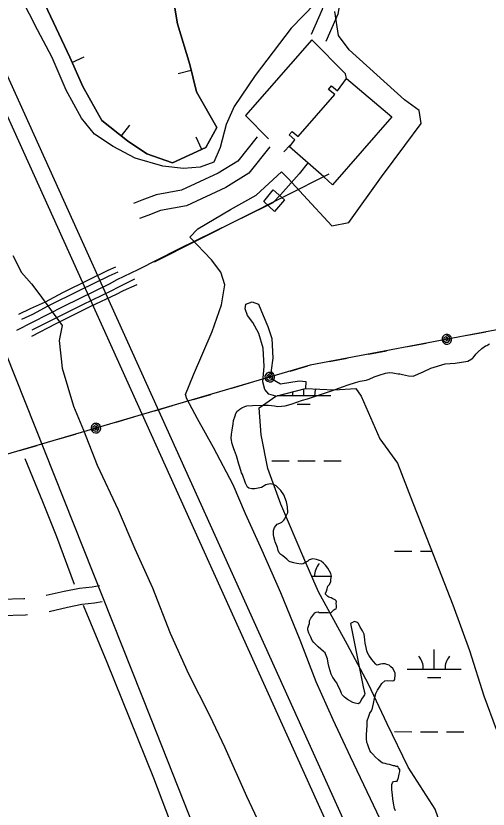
# Model space of a CAD drawing. Extents: x 3250478 to 3288318, y 788638 to 816472.
# Drawn here: x 3271963 to 3272834, y 808269 to 809730 of the extents above; entities that cross this region are included whole.
import ezdxf

# ---------------------------------------------------------------- set-up
doc = ezdxf.new("R2010")
doc.units = 0
for name, color, linetype in [('V-BLDG-OTLN', 7, 'Continuous'), ('V-BORW-LINE', 7, 'Continuous'), ('V-LEVE-TOET', 7, 'Continuous'), ('V-ROAD-CNTR', 7, 'Continuous'), ('V-SITE-VEGE', 7, 'Continuous'), ('V-SURV-LINE', 7, 'Continuous'), ('V-TOPO-SHOR', 7, 'Continuous'), ('V-UTIL-LINE', 7, 'Continuous'), ('V-WETL-SWMP', 7, 'Continuous')]:
    doc.layers.add(name, color=color, linetype=linetype)

msp = doc.modelspace()

# ---------------------------------------------------------------- linework, layer by layer
at = {"layer": 'V-BLDG-OTLN'}
for points in [[(3272656.6, 809544), (3272547.4, 809419.1), (3272531, 809433.7), (3272468.2, 809489.1), (3272477.9, 809501.6), (3272467.4, 809511.1), (3272472.7, 809517.1), (3272483.8, 809507.8), (3272551.3, 809585.4), (3272540.1, 809594.2), (3272545.5, 809601.2), (3272556.4, 809591.9), (3272573.1, 809614.9)], [(3272458.9, 809391.1), (3272440.4, 809369.5), (3272420.4, 809388.5), (3272437.6, 809409.6)]]:
    msp.add_lwpolyline(points, close=True, dxfattribs=at)
at = {"layer": 'V-BORW-LINE'}
for p, q in [((3272066.9, 809644.4), (3272089.7, 809654.7)), ((3272286.8, 809629.2), (3272262.5, 809623.3)), ((3272158.3, 809508.9), (3272173.8, 809528.5)), ((3272306.2, 809484.1), (3272295.8, 809506.8))]:
    msp.add_line(p, q, dxfattribs=at)
for points in [[(3271941.2, 809909.7), (3271973.5, 809845.3), (3272017.8, 809750.6), (3272062.7, 809653.8), (3272086.9, 809599.8), (3272121.9, 809537.7), (3272169.4, 809500.1), (3272204.8, 809476.3), (3272252.5, 809459.4), (3272314, 809487.7), (3272334.2, 809524.7), (3272296.2, 809590.4), (3272284.1, 809640.4), (3272261.6, 809715.4), (3272251.1, 809777.4), (3272242.6, 809846.9), (3272274, 809898.6), (3272234.9, 809957.1), (3272228.1, 810007.2), (3272265.4, 810052.1), (3272307.4, 810146.7), (3272341.1, 810221.5), (3272352.2, 810277.7)], [(3272251.1, 809777.4), (3272261.6, 809715.4), (3272284.1, 809640.4), (3272296.2, 809590.4), (3272334.2, 809524.7), (3272314, 809487.7), (3272252.5, 809459.4), (3272204.8, 809476.3), (3272169.4, 809500.1), (3272121.9, 809537.7), (3272086.9, 809599.8), (3272062.7, 809653.8), (3272017.8, 809750.6)]]:
    msp.add_lwpolyline(points, dxfattribs=at)
at = {"layer": 'V-LEVE-TOET'}
for points in [[(3272515.4, 809753.2), (3272471.2, 809707.5), (3272404.7, 809620.1), (3272366.2, 809563.4), (3272351.3, 809530), (3272340.2, 809487.7), (3272328.7, 809460.4), (3272303.3, 809451.4), (3272272.4, 809449.2), (3272234.7, 809453.3), (3272183.7, 809468.1), (3272142.7, 809489.6), (3272108.7, 809512.2), (3272084.6, 809541.6), (3272056.3, 809593.1), (3272030.5, 809653.6), (3272003.3, 809704.6), (3271973.7, 809762.8)], [(3272298.7, 809338), (3272358.9, 809373.4), (3272406.4, 809399.8), (3272453.1, 809442.7), (3272465.5, 809430.5), (3272493.5, 809399.7), (3272545.7, 809343.3), (3272577.4, 809349.7), (3272637.5, 809433.7), (3272680.8, 809491.2), (3272710.7, 809531.8), (3272707.1, 809555.7), (3272679.7, 809575.4), (3272578.2, 809667.7), (3272558.4, 809694.2), (3272551.4, 809737.9)], [(3272640.5, 808239.1), (3272611.2, 808300.7), (3272580.2, 808365.1), (3272548.7, 808433.2), (3272516.8, 808503.5), (3272487.5, 808580.3), (3272451.9, 808667.2), (3272417.6, 808745.2), (3272387, 808813.1), (3272364.2, 808866.2), (3272327.6, 808935.1), (3272298.3, 808987.8), (3272278.4, 809024.7), (3272276.1, 809033), (3272291, 809069.2), (3272325.4, 809148.5), (3272342.8, 809198.1), (3272348.8, 809235), (3272341.6, 809258.3), (3272324.4, 809280.5), (3272284.5, 809322.5), (3272298.7, 809338)], [(3271958.2, 809288.6), (3271973.9, 809257.7), (3271992.3, 809236.3), (3272005.8, 809218.6), (3272048.8, 809159.8), (3272043.5, 809132.2), (3272048.7, 809081.5), (3272069.6, 809011.3), (3272088.4, 808967), (3272113.5, 808902.8), (3272152.4, 808820.1), (3272183.1, 808748.4), (3272215.2, 808676.9), (3272248.2, 808593.4), (3272282, 808518), (3272320.7, 808442.1), (3272348.7, 808382.5), (3272388.5, 808292.9)], [(3272388.5, 808292.9), (3272427.4, 808210.6), (3272477.8, 808106), (3272507.4, 808034.9), (3272534.7, 807963.6), (3272559.2, 807883), (3272578.9, 807804.7), (3272600.1, 807733.5), (3272623.4, 807641.4), (3272651.6, 807557.4), (3272678.8, 807461.5), (3272709.2, 807358.4), (3272738.4, 807246.6), (3272767.6, 807135.6), (3272791.8, 807057.9), (3272816, 806968.2), (3272837.7, 806879.8), (3272853.7, 806815.4), (3272869.1, 806759)]]:
    msp.add_lwpolyline(points, dxfattribs=at)
at = {"layer": 'V-ROAD-CNTR'}
for p, q in [((3272509.4, 809686), (3272387, 809546.9)), ((3272571.2, 809623.1), (3272509.4, 809686)), ((3272573.1, 809614.9), (3272571.2, 809623.1)), ((3272387, 809546.9), (3272429.1, 809503.8)), ((3272457.2, 809479.8), (3272469.1, 809492.1)), ((3272469.1, 809492.1), (3272468.2, 809489.1)), ((3272540.5, 809438.5), (3272218.2, 809276.7))]:
    msp.add_line(p, q, dxfattribs=at)
for points in [[(3272540.3, 809833.3), (3272533.4, 809773.8), (3272528.3, 809742), (3272507.6, 809695.5)], [(3271670.9, 809786.4), (3271855.6, 809332.4), (3272212.3, 808436), (3272640.4, 807353)], [(3272566.1, 809794.7), (3272563.2, 809769.7), (3272557.3, 809733.4), (3272534.9, 809683.2)], [(3272408.4, 809507.5), (3272372.9, 809462.8), (3272336.4, 809440.3), (3272269.1, 809409), (3272221.9, 809400.4), (3272195.7, 809390.7), (3272180.3, 809384.3)], [(3272431.9, 809488.9), (3272393.1, 809440.1), (3272350.6, 809413.8), (3272278.3, 809380.1), (3272229.9, 809371.4), (3272206.7, 809362.7), (3272191.7, 809356.6)], [(3272117.6, 808680.3), (3272104, 808678), (3272080.6, 808675.3), (3272052.4, 808669.8), (3272019.6, 808662.3)], [(3271980, 808656.4), (3271978.4, 808656.1), (3271935.8, 808654.9), (3271898, 808657.6), (3271880.3, 808659.9)], [(3272122.7, 808650.7), (3272108.3, 808648.3), (3272085.2, 808645.6), (3272058.6, 808640.4), (3272024.6, 808632.7)], [(3271985.1, 808626.8), (3271981, 808626.2), (3271935.2, 808624.8), (3271894.9, 808627.7), (3271885.3, 808629)]]:
    msp.add_lwpolyline(points, dxfattribs=at)
at = {"layer": 'V-SITE-VEGE'}
for points in [[(3272469.2, 808724.6), (3272466.5, 808725.9), (3272462.9, 808729.3), (3272455.7, 808735.4), (3272452.1, 808738), (3272448.9, 808741.1), (3272447.1, 808745.5), (3272445.6, 808751.2), (3272441.5, 808761.4), (3272441, 808764), (3272439.1, 808770.6), (3272438.5, 808775.1), (3272438.4, 808782.2), (3272440.5, 808788), (3272445.3, 808793.8), (3272450.2, 808795.7), (3272454.1, 808797.5), (3272457.6, 808801.2), (3272459.3, 808803.9), (3272460.6, 808807), (3272464.9, 808815.1), (3272464.3, 808825.7), (3272462.3, 808835), (3272457.6, 808848.2), (3272451.7, 808856.1), (3272443.1, 808864.4), (3272438.2, 808867), (3272432, 808868.2), (3272424, 808866.2), (3272416.5, 808861.7), (3272413.5, 808860.7), (3272404.2, 808858.8), (3272398.4, 808858.7), (3272393, 808860.4), (3272390.3, 808862.1), (3272387.1, 808869.1), (3272381.5, 808885.5), (3272379.7, 808888.5), (3272376.4, 808899.1), (3272374.5, 808904.4), (3272370.2, 808919.9), (3272366.5, 808929.6), (3272365.1, 808932.6), (3272362.3, 808941.9), (3272360.7, 808951.7), (3272361, 808959.7), (3272362.2, 808967.2), (3272364.2, 808978.8), (3272365, 808985), (3272368, 808993.5), (3272369.2, 808997.5), (3272371.4, 809002), (3272373.6, 809003.4), (3272376.6, 809005.7), (3272380.1, 809007.9), (3272385.4, 809010.7), (3272389, 809011.7), (3272400, 809012.7), (3272420.9, 809013.1), (3272429.3, 809012.8), (3272440, 809012.1), (3272446.7, 809010.9), (3272460, 809011.6), (3272471, 809014.9), (3272491.8, 809022), (3272501, 809024.8), (3272528.8, 809033.7), (3272546.9, 809039.8), (3272565.9, 809046.8), (3272576, 809050.6), (3272589.7, 809054.8), (3272598.1, 809057.2), (3272609.2, 809059.2), (3272614.9, 809061.1), (3272624.1, 809065.2), (3272633, 809068.5), (3272644.9, 809072.2), (3272652, 809073.3), (3272658.6, 809072.5), (3272661.7, 809072.1), (3272668.4, 809070.9), (3272671.5, 809070.5), (3272676, 809069.7), (3272687.1, 809067.3), (3272696, 809066.5), (3272714.1, 809074.4), (3272728.2, 809081.3), (3272754.7, 809088.9), (3272773.3, 809090.6), (3272796.7, 809094.1), (3272804.2, 809098.2), (3272805.5, 809099.1), (3272808.1, 809102.7), (3272811.2, 809106.8), (3272815.1, 809110.9), (3272822.5, 809117.7), (3272829.1, 809122.2), (3272831.7, 809122.7), (3272833.5, 809124.1), (3272836.6, 809125.9)], [(3272614, 808552.3), (3272611.7, 808556.7), (3272610.2, 808560.7), (3272609.3, 808566.4), (3272607.3, 808574.8), (3272606.8, 808580.6), (3272605.3, 808591.2), (3272602.5, 808597.4), (3272599.7, 808602.2), (3272598.4, 808604), (3272595.1, 808611), (3272593.3, 808612.8), (3272587.5, 808614.4), (3272584, 808613), (3272580.5, 808611.2), (3272603.9, 808494.4), (3272605.8, 808486.5), (3272606.8, 808482), (3272606, 808479.4), (3272603.8, 808475.8), (3272600.8, 808471.7), (3272597.3, 808464.6), (3272594.3, 808462.7), (3272588.9, 808464), (3272584.5, 808465.7), (3272575, 808470.8), (3272569.6, 808475.2), (3272565.1, 808479.5), (3272563.7, 808482.1), (3272561.4, 808488.8), (3272557.3, 808496.7), (3272554.9, 808501.5), (3272552.2, 808505.5), (3272550.4, 808508.5), (3272548.1, 808511.6), (3272544.9, 808517.8), (3272541.1, 808530.1), (3272539.2, 808538.1), (3272537.7, 808545.6), (3272535.8, 808552.2), (3272534.4, 808554.9), (3272533.5, 808557.1), (3272530.8, 808559.2), (3272525.4, 808563.6), (3272520.9, 808567.9), (3272512.7, 808576.2), (3272510, 808579.7), (3272507.2, 808585.9), (3272503.6, 808593.4), (3272501.7, 808599.1), (3272501.6, 808602.6), (3272503.7, 808608), (3272504.6, 808611.1), (3272504.5, 808615.6), (3272507, 808620.9), (3272514.9, 808630.4), (3272517.1, 808631.8), (3272520.6, 808632.7), (3272522.8, 808631.4), (3272527.3, 808631.1), (3272538.8, 808631.3), (3272542.8, 808630.5), (3272545, 808631.4), (3272549.4, 808635.9), (3272551.6, 808637.3), (3272553.8, 808638.2), (3272554.6, 808640.5), (3272554.6, 808643.6), (3272554, 808648.4), (3272554.5, 808650.7), (3272554, 808652.9), (3272552.2, 808654.2), (3272548.1, 808656.3), (3272544.6, 808658), (3272540.5, 808659.3), (3272538.3, 808660.6), (3272533.8, 808665.8), (3272534.6, 808667.6), (3272535.9, 808670.7), (3272537.6, 808674.8), (3272538.8, 808679.7), (3272541, 808682.4), (3272544, 808687.8), (3272544.4, 808692.2), (3272545.6, 808698.4), (3272544.2, 808703.3), (3272538.7, 808713), (3272534.1, 808718.2), (3272530.5, 808722.1), (3272526, 808725.6), (3272523.3, 808726.9), (3272517.5, 808728.6), (3272510.8, 808730.2), (3272504.2, 808727.9), (3272501.6, 808725.6), (3272496.3, 808722.4), (3272493.2, 808721), (3272489.3, 808720.5), (3272481.7, 808721.3), (3272475.9, 808722.5), (3272469.2, 808724.6)], [(3272663.6, 808265.6), (3272661.7, 808270.4), (3272659.8, 808279.7), (3272658.7, 808288.1), (3272658.1, 808294.8), (3272656.6, 808305.4), (3272656.5, 808314.3), (3272657.7, 808317.4), (3272659.9, 808320.1), (3272663.9, 808320.6), (3272666.1, 808320.7), (3272669.1, 808327.4), (3272670.3, 808333.6), (3272671.6, 808338.5), (3272671.5, 808342.1), (3272668.8, 808345.1), (3272667.4, 808347.3), (3272664.7, 808347.7), (3272662, 808349), (3272659.8, 808349), (3272655.8, 808350.2), (3272652.2, 808351), (3272647.8, 808351.8), (3272644.2, 808353.1), (3272639.8, 808353.9), (3272637.1, 808355.2), (3272632.1, 808359.5), (3272626.7, 808364.8), (3272620.8, 808370.9), (3272618.1, 808373.9), (3272616.3, 808377), (3272613.5, 808383.6), (3272611.6, 808389.4), (3272610.7, 808392), (3272609.6, 808399.1), (3272609.9, 808407.1), (3272610.3, 808413.7), (3272611, 808424.4), (3272611.3, 808431.5), (3272614.2, 808440), (3272616.3, 808445.8), (3272618.9, 808449.9), (3272621, 808455.2), (3272623.5, 808466.4), (3272623.9, 808470.4), (3272626.8, 808482), (3272630.2, 808488.2), (3272635, 808495.4), (3272638.4, 808500.4), (3272643.7, 808505.4), (3272649, 808505.9), (3272657, 808505.2), (3272661, 808505.7), (3272662.2, 808509.2), (3272663, 808515.9), (3272662.5, 808519.5), (3272661.5, 808522.5), (3272658.3, 808527.8), (3272654.7, 808531.3), (3272651.6, 808533.9), (3272647.5, 808535.6), (3272644.4, 808536.4), (3272639.1, 808536.8), (3272635.6, 808536.3), (3272628.9, 808534.4), (3272627.1, 808535.7), (3272622.6, 808540.9), (3272619.9, 808544.4), (3272614, 808552.3)]]:
    msp.add_lwpolyline(points, dxfattribs=at)
at = {"layer": 'V-SURV-LINE'}
for points in [[(3271564.5, 810466.6), (3272663.7, 808035.6)], [(3272636.3, 808023.3), (3271537.2, 810454.2)]]:
    msp.add_lwpolyline(points, dxfattribs=at)
at = {"layer": 'V-TOPO-SHOR'}
for points in [[(3272442.6, 809029.9), (3272430.1, 809033.1), (3272422.4, 809041.7), (3272418.9, 809056.2), (3272421.4, 809084), (3272419.4, 809118.2), (3272411.6, 809145.3), (3272400.4, 809165.6), (3272390.3, 809178), (3272386.1, 809190.4), (3272387.7, 809199.1), (3272399.3, 809203.2), (3272410.5, 809198.9), (3272419.5, 809178.3), (3272428.1, 809157.7), (3272435.4, 809135.8), (3272437, 809099.8), (3272434.4, 809077.8), (3272436.8, 809060.7), (3272451.1, 809052.6), (3272486, 809057.7), (3272497.9, 809056.4), (3272497.4, 809043.8)], [(3272071.9, 808682.8), (3272039, 808770.5), (3272013, 808835.3), (3271980.7, 808914.2)], [(3272508.9, 807577.3), (3272480.6, 807653.7), (3272452, 807727.7), (3272420.7, 807800), (3272392.9, 807876), (3272364.3, 807951.4), (3272332.5, 808035.3), (3272296.7, 808122.7), (3272255.5, 808227), (3272218, 808325.9), (3272174.4, 808434.2), (3272131.7, 808538.8), (3272088.2, 808644.1)]]:
    msp.add_lwpolyline(points, dxfattribs=at)
at = {"layer": 'V-UTIL-LINE'}
for p, q in [((3272133.1, 809261), (3272098.3, 809243.7)), ((3272147.2, 809267.1), (3272133.1, 809261)), ((3272135.2, 809251), (3272151.8, 809258.8)), ((3272098.3, 809243.7), (3272049.3, 809219.8)), ((3272081.2, 809224.6), (3272135.2, 809251)), ((3272181.9, 809245.2), (3272151.4, 809229.5)), ((3272151.4, 809229.5), (3272139.7, 809223.5)), ((3272186.6, 809234.9), (3272161.4, 809223.4)), ((3272049.3, 809219.8), (3272017.3, 809203)), ((3272022.9, 809195.8), (3272081.2, 809224.6)), ((3272139.7, 809223.5), (3272086.2, 809197.8)), ((3272148.7, 809217), (3272101.3, 809194.7)), ((3272161.4, 809223.4), (3272148.7, 809217)), ((3272017.3, 809203), (3271989.6, 809190.2)), ((3271989.6, 809190.2), (3271968.6, 809180)), ((3272086.2, 809197.8), (3271993.2, 809151.3)), ((3271994.6, 809180.9), (3272022.9, 809195.8)), ((3272101.3, 809194.7), (3272037.1, 809162.6)), ((3271974.5, 809171.2), (3271994.6, 809180.9)), ((3272037.1, 809162.6), (3271992.4, 809139.3))]:
    msp.add_line(p, q, dxfattribs=at)
for points in [[(3275487, 809650.6), (3272506.1, 809086.8), (3270104.1, 808381.1), (3268978.3, 807997.7), (3267896, 807624.2)], [(3272502.6, 809460), (3272486, 809439.3), (3272451.5, 809400.5), (3272437, 809385.6), (3272427.5, 809380.7), (3272262, 809299.5), (3272188.6, 809262.4), (3272149.4, 809243.8), (3272135.2, 809236.1), (3272051.6, 809194.5), (3271964.8, 809150.6)], [(3272757.9, 809134.4), (3272755.9, 809136.4), (3272755.5, 809134.2), (3272757.5, 809132.3), (3272760.3, 809133.1), (3272759.8, 809136.5), (3272756, 809139.2), (3272752.5, 809136.8), (3272752.1, 809131.9), (3272755.8, 809129.2), (3272760.2, 809129), (3272763.3, 809132.7), (3272762.6, 809138.2), (3272756.2, 809143.3), (3272753, 809142), (3272750.5, 809139.5), (3272749.1, 809136.3), (3272749.1, 809132.8), (3272750.4, 809129.5), (3272752.8, 809127), (3272756.1, 809125.6), (3272759.6, 809125.6), (3272762.8, 809126.9), (3272765.3, 809129.4), (3272766.7, 809132.6), (3272766.7, 809136.1), (3272765.4, 809139.4), (3272763, 809141.9), (3272759.7, 809143.2), (3272756.2, 809143.3)], [(3272796.2, 809141.7), (3272829.6, 809148)], [(3272686.2, 809120.9), (3272719.6, 809127.2)], [(3272613.5, 809107.1), (3272646.9, 809113.4)], [(3272540.8, 809093.4), (3272574.2, 809099.7)], [(3272468.9, 809075.9), (3272501.6, 809085.5)], [(3272431.5, 809064.9), (3272429.3, 809066.7), (3272429.1, 809064.4), (3272431.3, 809062.7), (3272434, 809063.8), (3272433.2, 809067.1), (3272429.1, 809069.5), (3272425.9, 809066.7), (3272426, 809061.8), (3272429.9, 809059.4), (3272434.4, 809059.7), (3272437.1, 809063.7), (3272435.8, 809069.1), (3272429, 809073.5), (3272425.9, 809071.9), (3272423.6, 809069.2), (3272422.6, 809065.8), (3272422.9, 809062.3), (3272424.5, 809059.2), (3272427.2, 809057), (3272430.6, 809055.9), (3272434.1, 809056.2), (3272437.2, 809057.9), (3272439.4, 809060.6), (3272440.5, 809063.9), (3272440.2, 809067.4), (3272438.5, 809070.5), (3272435.8, 809072.8), (3272432.5, 809073.8), (3272429, 809073.5)], [(3272361.5, 809044.3), (3272394.1, 809053.9)], [(3272290.5, 809023.4), (3272323.1, 809033)], [(3272219.5, 809002.6), (3272252.1, 809012.2)], [(3272111.1, 808970.7), (3272108.8, 808972.5), (3272108.7, 808970.2), (3272110.8, 808968.5), (3272113.5, 808969.7), (3272112.7, 808973), (3272108.7, 808975.3), (3272105.5, 808972.5), (3272105.5, 808967.7), (3272109.4, 808965.3), (3272113.9, 808965.6), (3272116.6, 808969.6), (3272115.4, 808974.9), (3272108.5, 808979.4), (3272105.4, 808977.7), (3272103.2, 808975), (3272102.1, 808971.7), (3272102.4, 808968.2), (3272104.1, 808965.1), (3272106.8, 808962.8), (3272110.1, 808961.8), (3272113.6, 808962.1), (3272116.7, 808963.7), (3272119, 808966.4), (3272120, 808969.8), (3272119.7, 808973.3), (3272118.1, 808976.4), (3272115.4, 808978.6), (3272112, 808979.7), (3272108.5, 808979.4)], [(3272148.5, 808981.7), (3272181.1, 808991.3)], [(3272041, 808950.2), (3272073.7, 808959.7)], [(3271970, 808929.3), (3272002.7, 808938.9)]]:
    msp.add_lwpolyline(points, dxfattribs=at)
at = {"layer": 'V-WETL-SWMP'}
for p, q in [((3272494.3, 809030.6), (3272494.3, 809043)), ((3272445.4, 809030.6), (3272544.3, 809030.6)), ((3272482.3, 809015.2), (3272506.3, 809015.2)), ((3272435.4, 808910.6), (3272467.4, 808910.6)), ((3272483.4, 808910.6), (3272515.4, 808910.5)), ((3272531.4, 808910.5), (3272563.4, 808910.5)), ((3272684.7, 808859.8), (3272684.8, 808859.8)), ((3272494.2, 808731.6), (3272494.2, 808733.9)), ((3272661.3, 808744.3), (3272693.3, 808744.3)), ((3272709.3, 808744.3), (3272730.1, 808744.3)), ((3272509, 808697.9), (3272544.2, 808697.9)), ((3272734.6, 808527.1), (3272734.6, 808563.1)), ((3272684.6, 808527.1), (3272784.6, 808527.1)), ((3272722.6, 808511.6), (3272746.6, 808511.6)), ((3272661.2, 808411.7), (3272693.2, 808411.6)), ((3272709.2, 808411.6), (3272741.2, 808411.6)), ((3272757.2, 808411.6), (3272789.2, 808411.6))]:
    msp.add_line(p, q, dxfattribs=at)
for points in [[(3272521.6, 808669.4), (3272494.3, 808731.4), (3272452.2, 808830.5), (3272427.8, 808896.5), (3272416, 808958.7), (3272411.9, 809008.4), (3272442.6, 809029.9), (3272497.4, 809043.8), (3272550.2, 809041.6), (3272590.3, 809043.5), (3272600.3, 809029.8), (3272634.6, 808950.8), (3272667.1, 808906.3), (3272695, 808833), (3272727, 808752.1), (3272769.1, 808645), (3272799.5, 808561.4), (3272825.9, 808477.9), (3272848.7, 808416.5)], [(3272902.1, 807699), (3272878, 807791.3), (3272856.8, 807857.4), (3272831.2, 807964.9), (3272803.9, 808071.6), (3272772.8, 808165.4), (3272736.6, 808268.7), (3272686.5, 808346), (3272648.2, 808425.8), (3272613.5, 808499.4), (3272574.6, 808571.9), (3272521.6, 808669.4)]]:
    msp.add_lwpolyline(points, dxfattribs=at)
for centre, start, end in [((3272439, 809031.1), 359.2115, 10.9453), ((3272549.5, 809031.1), 160.1526, 180.7552), ((3272549.4, 808698.4), 139.2115, 180.7552), ((3272679.4, 808527.6), 359.2115, 40.7552), ((3272789.8, 808527.5), 139.2115, 180.7552)]:
    msp.add_arc(centre, 35.2, start, end, dxfattribs=at)

doc.saveas('drawing.dxf')
